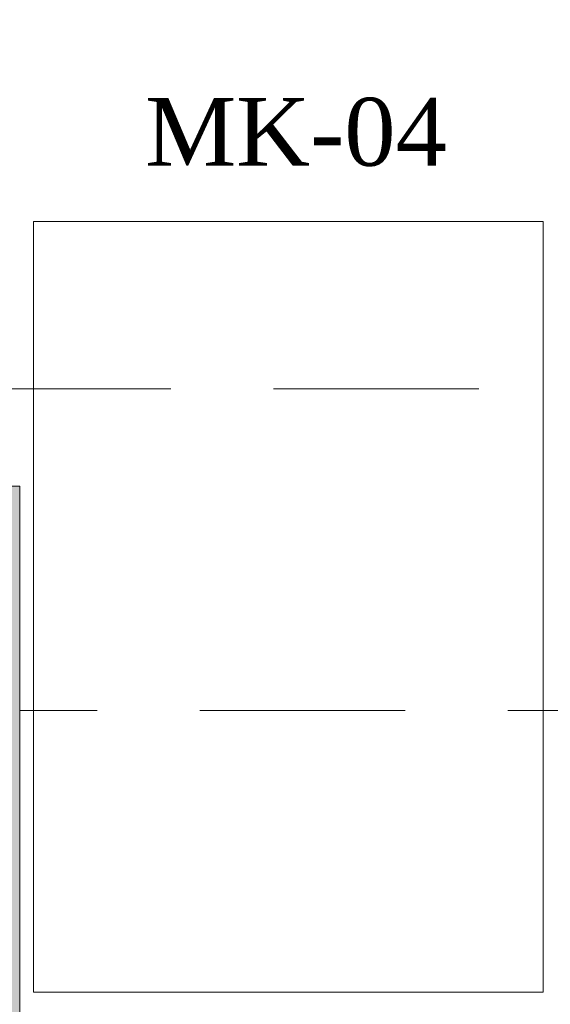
# Model space of a CAD drawing. Extents: x 3940905 to 4145695, y 925352 to 1109797.
# Tile 721 of 1056: x 4036036 to 4036520, y 1097356 to 1098255. Entities that reach past the tile are written whole.
import ezdxf

# ---------------------------------------------------------------- set-up
doc = ezdxf.new("R2010")
doc.units = 0
doc.header["$LTSCALE"] = 750
doc.header["$MEASUREMENT"] = 0
doc.linetypes.add('DASHED', pattern=[0.75, 0.5, -0.25])
doc.linetypes.add('DASHED2', pattern=[0.375, 0.25, -0.125])
doc.layers.get('0').update_dxf_attribs({"linetype": 'CONTINUOUS', "lineweight": 0})
for name, color, linetype, lineweight in [('BEAM', 104, 'CONTINUOUS', 0), ('CKD Equipments', 252, 'CONTINUOUS', 0), ('COLUMN', 1, 'CONTINUOUS', 9)]:
    doc.layers.add(name, color=color, linetype=linetype, lineweight=lineweight)
doc.layers.add('PDF_A - TEXT', color=7, linetype='CONTINUOUS')
doc.styles.add('CKD_Dimension Text', font='BOOKOS.TTF')

# ---------------------------------------------------------------- blocks, each defined once
blk = doc.blocks.new('GDXGDRG')
at = {"layer": 'BEAM', "linetype": 'DASHED2'}
for p, q in [((3974013.12, 1043633.47), (3965223.8, 1043631.38)), ((3974227.01, 1043339.91), (3965437.49, 1043337.77))]:
    blk.add_line(p, q, dxfattribs=at)
blk = doc.blocks.new('COLUMN')
at = {"layer": 'COLUMN'}
h = blk.add_hatch(color=1, dxfattribs=at)
h.dxf.hatch_style = 1
h.paths.add_polyline_path([(2683498.96, 965771.06), (2684447.96, 965771.06), (2684447.96, 965331.06), (2683498.96, 965331.06)])
h.paths.add_polyline_path([(2684237.96, 970191.06), (2683498.96, 970191.06), (2683498.96, 969191.06), (2684237.96, 969191.06)])
h.paths.add_polyline_path([(2687442.96, 969266.06), (2687037.96, 969266.06), (2687037.96, 970031.06), (2687442.96, 970031.06)])
h.paths.add_polyline_path([(2687107.96, 972041.45), (2687643.96, 972041.45), (2687643.96, 971756.06), (2687107.96, 971756.06)])
h.paths.add_polyline_path([(2683498.96, 973491.06), (2684407.96, 973491.06), (2684407.96, 973041.06), (2683498.96, 973041.06)])
h.paths.add_polyline_path([(2683648.96, 975761.06), (2683977.96, 975761.06), (2683977.96, 975211.06), (2683648.96, 975211.06)])
h.paths.add_polyline_path([(2686977.96, 975811.06), (2687727.96, 975811.06), (2687727.96, 975476.06), (2686977.96, 975476.06)])
h.paths.add_polyline_path([(2689868.96, 975851.06), (2689027.96, 975851.06), (2689027.96, 975556.06), (2689868.96, 975556.06)])
h.paths.add_polyline_path([(2686977.96, 973346.06), (2687643.96, 973346.06), (2687643.96, 973116.06), (2686977.96, 973116.06)])
h.paths.add_polyline_path([(2683823.96, 977646.06), (2684028.96, 977646.06), (2684028.96, 977211.06), (2683823.96, 977211.06)])
h.paths.add_polyline_path([(2683823.96, 979911.06), (2684103.96, 979911.06), (2684103.96, 980241.06), (2683823.96, 980241.06)])
h.paths.add_polyline_path([(2687803.96, 979891.06), (2688003.96, 979891.06), (2688003.96, 980241.06), (2687803.96, 980241.06)])
h.paths.add_polyline_path([(2691583.96, 979836.06), (2692013.96, 979836.06), (2692013.96, 980241.06), (2691583.96, 980241.06)])
h.paths.add_polyline_path([(2691695.96, 977346.06), (2692013.96, 977346.06), (2692013.96, 976786.06), (2691695.96, 976786.06)])
h.paths.add_polyline_path([(2687442.96, 965841.06), (2686812.96, 965841.06), (2686812.96, 965401.06), (2687442.96, 965401.06)])
h.paths.add_polyline_path([(2687467.96, 963421.06), (2686702.96, 963421.06), (2686702.96, 962976.06), (2687467.96, 962976.06)])
h.paths.add_polyline_path([(2684167.96, 963191.06), (2683398.96, 963191.06), (2683398.96, 962446.06), (2684167.96, 962446.06)])
h.paths.add_polyline_path([(2684447.96, 958916.06), (2683398.96, 958916.06), (2683398.96, 959356.06), (2684447.96, 959356.06)])
h.paths.add_polyline_path([(2684447.96, 957356.06), (2683413.96, 957356.06), (2683413.96, 956916.06), (2684447.96, 956916.06)])
h.paths.add_polyline_path([(2687457.96, 957436.06), (2686707.96, 957436.06), (2686707.96, 956996.06), (2687457.96, 956996.06)])
h.paths.add_polyline_path([(2687452.96, 959516.06), (2686692.96, 959516.06), (2686692.96, 959086.06), (2687452.96, 959086.06)])
h.paths.add_polyline_path([(2683413.96, 953326.06), (2684312.96, 953326.06), (2684312.96, 953776.06), (2683413.96, 953776.06)])
h.paths.add_polyline_path([(2683293.96, 952396.06), (2683767.96, 952396.06), (2683767.96, 951976.06), (2683293.96, 951976.06)])
h.paths.add_polyline_path([(2682463.96, 977841.06), (2681833.96, 977841.06), (2681833.96, 977051.06), (2682463.96, 977051.06)])
at = {"color": 2}
blk.add_lwpolyline([(2683648.96, 975761.06), (2683977.96, 975761.06), (2683977.96, 975211.06), (2683648.96, 975211.06)], close=True, dxfattribs=at)
at = {"layer": 'COLUMN', "color": 1}
blk.add_lwpolyline([(2683648.96, 975761.06), (2683977.96, 975761.06), (2683977.96, 975211.06), (2683648.96, 975211.06)], close=True, dxfattribs=at)

msp = doc.modelspace()

# ---------------------------------------------------------------- linework, layer by layer
at = {"layer": 'CKD Equipments', "linetype": 'DASHED', "ltscale": 25}
for p, q in [((4036048.48, 1097366.7, -7.61), (4036048.48, 1098070.71, -7.61)), ((4036048.48, 1098070.71, -7.61), (4036513.89, 1098070.71, -7.61)), ((4036513.89, 1098070.71, -7.61), (4036513.89, 1097366.7, -7.61)), ((4036513.89, 1097366.7, -7.61), (4036048.48, 1097366.7, -7.61))]:
    msp.add_line(p, q, dxfattribs=at)

# ---------------------------------------------------------------- block references
at = {"layer": 'BEAM'}
msp.add_blockref('GDXGDRG', (70598.32, 54286.19, -7.61), dxfattribs=at)
at = {"layer": 'COLUMN'}
msp.add_blockref('COLUMN', (1352057.85, 122067.9, -7.61), dxfattribs=at)

# ---------------------------------------------------------------- texts
at = {"layer": 'PDF_A - TEXT', "insert": (4036150.28, 1098183.42, -7.61), "char_height": 61.963, "width": 282.8149, "attachment_point": 1, "style": 'CKD_Dimension Text'}
msp.add_mtext('MK-04', dxfattribs=at)

doc.saveas('drawing.dxf')
